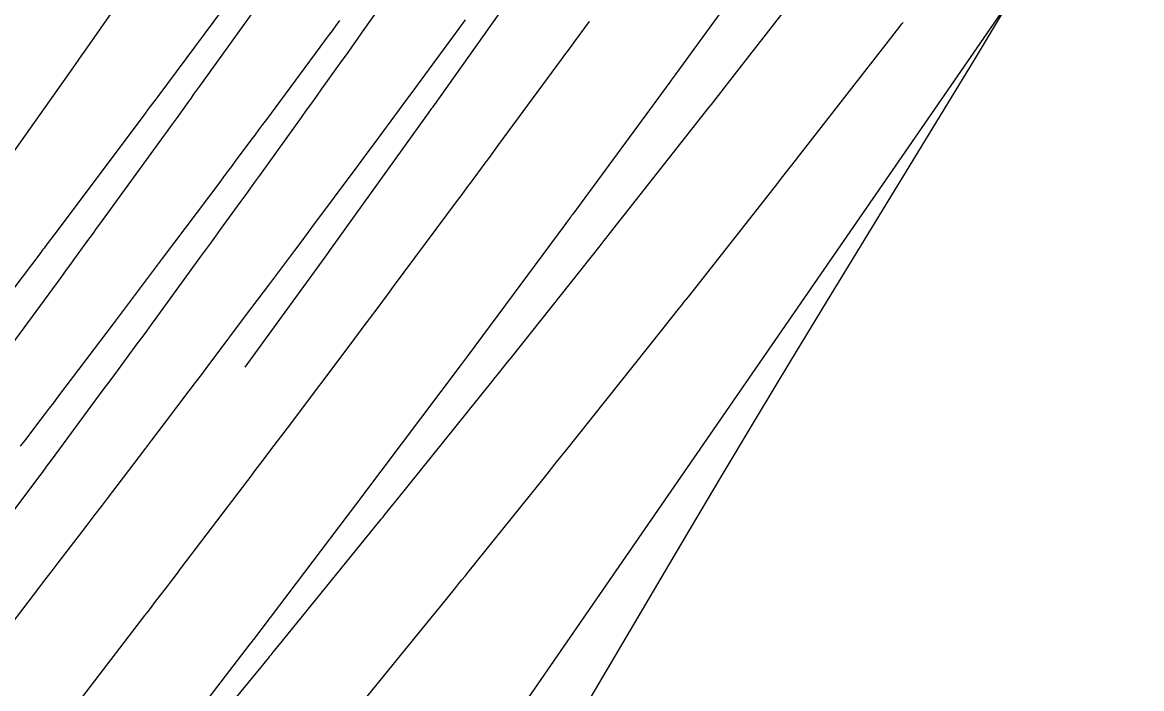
# Model space of a CAD drawing. Extents: x 1005228 to 1008882, y 1883389 to 1885754.
# Drawn here: x 1008294.8 to 1008328.1, y 1884665.34 to 1884685.15 of the extents above; entities that cross this region are included whole.
import ezdxf

# ---------------------------------------------------------------- set-up
doc = ezdxf.new("R2010")
doc.units = 0
for name, color, linetype in [('ATDIMS', 7, 'Continuous'), ('C-ANNO-NOTE', 7, 'Continuous'), ('R_Erosion', 7, 'Continuous'), ('TSOBSTACLE', 7, 'Continuous')]:
    doc.layers.add(name, color=color, linetype=linetype)

msp = doc.modelspace()

# ---------------------------------------------------------------- linework, layer by layer
at = {"layer": 'ATDIMS'}
for points in [[(1008309.847, 1884686.645), (1008307.01, 1884682.639), (1008306.988, 1884682.608), (1008306.966, 1884682.577), (1008306.877, 1884682.452), (1008303.942, 1884678.365), (1008303.922, 1884678.337), (1008303.881, 1884678.28), (1008301.415, 1884674.893)], [(1008307.973, 1884685.222), (1008307.783, 1884684.964), (1008307.594, 1884684.706), (1008306.764, 1884683.577), (1008306.577, 1884683.323), (1008306.39, 1884683.069), (1008306.202, 1884682.815), (1008306.014, 1884682.562), (1008305.262, 1884681.549), (1008305.074, 1884681.296), (1008304.886, 1884681.042), (1008304.698, 1884680.789), (1008304.51, 1884680.536), (1008303.641, 1884679.366), (1008303.455, 1884679.116), (1008303.269, 1884678.867), (1008303.083, 1884678.618), (1008302.897, 1884678.37), (1008302.15, 1884677.376), (1008301.964, 1884677.127), (1008301.777, 1884676.878), (1008301.59, 1884676.63), (1008301.404, 1884676.381), (1008300.494, 1884675.171), (1008300.31, 1884674.926), (1008300.126, 1884674.682), (1008299.941, 1884674.438), (1008299.756, 1884674.194), (1008299.016, 1884673.218), (1008298.831, 1884672.974), (1008298.646, 1884672.73), (1008298.461, 1884672.486), (1008298.276, 1884672.243), (1008297.326, 1884670.992), (1008297.143, 1884670.752), (1008296.961, 1884670.512), (1008296.778, 1884670.272), (1008296.594, 1884670.033), (1008295.86, 1884669.076), (1008295.676, 1884668.837), (1008295.493, 1884668.598), (1008295.309, 1884668.359), (1008295.126, 1884668.12), (1008294.135, 1884666.829)]]:
    msp.add_lwpolyline(points, dxfattribs=at)
at = {"layer": 'C-ANNO-NOTE'}
msp.add_lwpolyline([(1008344.163, 1884714.791), (1008335.049, 1884703.466), (1008333.887, 1884701.963), (1008332.787, 1884700.417), (1008331.748, 1884698.829), (1008330.772, 1884697.198), (1008326.989, 1884690.593), (1008326.038, 1884688.945), (1008325.075, 1884687.303), (1008324.1, 1884685.669), (1008323.115, 1884684.041), (1008318.715, 1884676.833), (1008317.654, 1884675.088), (1008316.6, 1884673.34), (1008315.552, 1884671.587), (1008314.511, 1884669.831), (1008303.78, 1884651.648)], dxfattribs=at)
at = {"layer": 'R_Erosion'}
msp.add_lwpolyline([(1008518.846, 1884967.78), (1008232.578, 1884553.15), (1008225.876, 1884516.019)], dxfattribs=at)
at = {"layer": 'TSOBSTACLE'}
for points in [[(1008299.107, 1884687.811), (1008296.598, 1884684.221), (1008296.564, 1884684.172), (1008296.529, 1884684.123), (1008296.495, 1884684.074), (1008296.46, 1884684.025), (1008296.321, 1884683.829), (1008296.252, 1884683.731), (1008296.182, 1884683.632), (1008293.583, 1884679.968)], [(1008317.133, 1884687.601), (1008314.298, 1884683.7), (1008314.279, 1884683.673), (1008314.259, 1884683.646), (1008314.24, 1884683.619), (1008314.22, 1884683.592), (1008314.101, 1884683.431), (1008314.062, 1884683.377), (1008311.176, 1884679.451), (1008311.158, 1884679.427), (1008311.141, 1884679.404), (1008311.124, 1884679.381), (1008311.106, 1884679.357), (1008310.985, 1884679.194), (1008310.968, 1884679.17), (1008308.031, 1884675.217), (1008308.001, 1884675.177), (1008307.972, 1884675.137), (1008307.852, 1884674.978), (1008304.863, 1884671), (1008304.839, 1884670.967), (1008304.814, 1884670.934), (1008304.713, 1884670.802), (1008301.674, 1884666.799), (1008301.654, 1884666.773), (1008301.634, 1884666.746), (1008301.553, 1884666.642), (1008298.462, 1884662.614)], [(1008301.588, 1884686.664), (1008298.828, 1884682.946), (1008298.741, 1884682.829), (1008298.596, 1884682.634), (1008298.567, 1884682.595), (1008298.538, 1884682.556), (1008298.509, 1884682.518), (1008298.48, 1884682.479), (1008295.737, 1884678.825), (1008295.64, 1884678.696), (1008295.479, 1884678.481), (1008295.447, 1884678.439), (1008295.414, 1884678.396), (1008295.382, 1884678.353), (1008295.349, 1884678.31), (1008292.625, 1884674.719)], [(1008299.104, 1884662.574), (1008302.13, 1884666.256), (1008302.164, 1884666.298), (1008302.198, 1884666.339), (1008302.232, 1884666.381), (1008302.266, 1884666.422), (1008302.536, 1884666.755), (1008305.437, 1884670.323), (1008305.479, 1884670.375), (1008305.522, 1884670.428), (1008305.565, 1884670.481), (1008305.607, 1884670.534), (1008305.905, 1884670.904), (1008305.948, 1884670.957), (1008308.723, 1884674.406), (1008308.774, 1884674.47), (1008308.826, 1884674.535), (1008308.877, 1884674.599), (1008308.928, 1884674.663), (1008309.235, 1884675.049), (1008309.338, 1884675.178), (1008311.987, 1884678.507), (1008312.047, 1884678.583), (1008312.107, 1884678.659), (1008312.167, 1884678.735), (1008312.227, 1884678.811), (1008312.586, 1884679.267), (1008312.705, 1884679.418), (1008315.23, 1884682.625), (1008315.299, 1884682.712), (1008315.368, 1884682.8), (1008315.436, 1884682.888), (1008315.505, 1884682.975), (1008315.846, 1884683.414), (1008316.051, 1884683.677), (1008318.452, 1884686.76)], [(1008306.055, 1884686.478), (1008304.913, 1884684.865), (1008304.763, 1884684.653), (1008304.612, 1884684.441), (1008304.46, 1884684.229), (1008304.309, 1884684.017), (1008303.701, 1884683.17), (1008303.55, 1884682.959), (1008303.398, 1884682.747), (1008303.246, 1884682.536), (1008303.094, 1884682.324), (1008301.855, 1884680.599), (1008301.71, 1884680.397), (1008301.565, 1884680.196), (1008301.42, 1884679.995), (1008301.274, 1884679.794), (1008300.689, 1884678.991), (1008300.543, 1884678.79), (1008300.397, 1884678.589), (1008300.251, 1884678.389), (1008300.105, 1884678.188), (1008298.769, 1884676.352), (1008298.63, 1884676.162), (1008298.49, 1884675.971), (1008298.351, 1884675.78), (1008298.211, 1884675.59), (1008297.65, 1884674.83), (1008297.509, 1884674.639), (1008297.369, 1884674.449), (1008297.229, 1884674.259), (1008297.089, 1884674.069), (1008295.659, 1884672.131), (1008295.523, 1884671.948), (1008295.388, 1884671.765), (1008295.252, 1884671.582), (1008295.116, 1884671.4), (1008294.57, 1884670.67)], [(1008302.08, 1884686.054), (1008300.071, 1884683.254), (1008299.984, 1884683.132), (1008299.897, 1884683.011), (1008299.809, 1884682.89), (1008299.722, 1884682.768), (1008299.374, 1884682.283), (1008299.287, 1884682.162), (1008299.199, 1884682.041), (1008299.112, 1884681.92), (1008299.024, 1884681.799), (1008297.096, 1884679.148), (1008297, 1884679.016), (1008296.904, 1884678.884), (1008296.808, 1884678.752), (1008296.712, 1884678.62), (1008296.327, 1884678.092), (1008296.231, 1884677.96), (1008296.134, 1884677.828), (1008296.038, 1884677.696), (1008295.941, 1884677.565), (1008294.092, 1884675.058)], [(1008304.238, 1884685.205), (1008304.127, 1884685.053), (1008304.015, 1884684.901), (1008303.902, 1884684.75), (1008303.79, 1884684.598), (1008302.059, 1884682.266), (1008301.943, 1884682.111), (1008301.828, 1884681.955), (1008301.712, 1884681.8), (1008301.597, 1884681.644), (1008301.135, 1884681.022), (1008301.02, 1884680.867), (1008300.904, 1884680.712), (1008300.788, 1884680.557), (1008300.672, 1884680.402), (1008298.963, 1884678.126), (1008298.844, 1884677.968), (1008298.725, 1884677.809), (1008298.605, 1884677.65), (1008298.486, 1884677.491), (1008298.009, 1884676.856), (1008297.89, 1884676.697), (1008297.77, 1884676.539), (1008297.65, 1884676.38), (1008297.53, 1884676.222), (1008295.846, 1884674.002), (1008295.723, 1884673.84), (1008295.6, 1884673.678), (1008295.477, 1884673.516), (1008295.353, 1884673.354), (1008294.861, 1884672.705), (1008294.738, 1884672.543)], [(1008311.665, 1884685.181), (1008311.247, 1884684.611), (1008311.142, 1884684.469), (1008311.037, 1884684.326), (1008310.933, 1884684.184), (1008310.828, 1884684.042), (1008308.97, 1884681.514), (1008308.868, 1884681.375), (1008308.765, 1884681.237), (1008308.663, 1884681.098), (1008308.56, 1884680.96), (1008308.15, 1884680.406), (1008308.047, 1884680.268), (1008307.944, 1884680.13), (1008307.841, 1884679.991), (1008307.739, 1884679.853), (1008305.836, 1884677.291), (1008305.736, 1884677.157), (1008305.635, 1884677.022), (1008305.535, 1884676.888), (1008305.434, 1884676.754), (1008305.031, 1884676.217), (1008304.93, 1884676.082), (1008304.829, 1884675.948), (1008304.729, 1884675.814), (1008304.628, 1884675.68), (1008302.679, 1884673.085), (1008302.581, 1884672.955), (1008302.482, 1884672.824), (1008302.384, 1884672.694), (1008302.285, 1884672.564), (1008301.89, 1884672.043), (1008301.791, 1884671.913), (1008301.692, 1884671.783), (1008301.593, 1884671.653), (1008301.495, 1884671.522), (1008299.5, 1884668.895), (1008299.404, 1884668.769), (1008299.307, 1884668.642), (1008299.211, 1884668.516), (1008299.114, 1884668.39), (1008298.727, 1884667.885), (1008298.63, 1884667.759), (1008298.533, 1884667.633), (1008298.436, 1884667.507), (1008298.339, 1884667.381), (1008296.298, 1884664.722)], [(1008304.753, 1884664.726), (1008306.964, 1884667.445), (1008307.238, 1884667.783), (1008307.696, 1884668.346), (1008307.787, 1884668.458), (1008307.878, 1884668.571), (1008307.97, 1884668.684), (1008308.061, 1884668.797), (1008310.409, 1884671.716), (1008310.644, 1884672.008), (1008311.035, 1884672.495), (1008311.113, 1884672.592), (1008311.191, 1884672.69), (1008311.269, 1884672.787), (1008311.347, 1884672.885), (1008313.82, 1884675.994), (1008314.085, 1884676.327), (1008314.35, 1884676.66), (1008314.417, 1884676.743), (1008314.483, 1884676.826), (1008314.549, 1884676.91), (1008314.614, 1884676.993), (1008317.206, 1884680.284), (1008317.425, 1884680.562), (1008317.644, 1884680.841), (1008317.698, 1884680.91), (1008317.753, 1884680.98), (1008317.808, 1884681.05), (1008317.862, 1884681.119), (1008320.564, 1884684.59), (1008320.739, 1884684.814), (1008320.914, 1884685.039), (1008320.957, 1884685.095), (1008321.001, 1884685.151)]]:
    msp.add_lwpolyline(points, dxfattribs=at)

doc.saveas('drawing.dxf')
